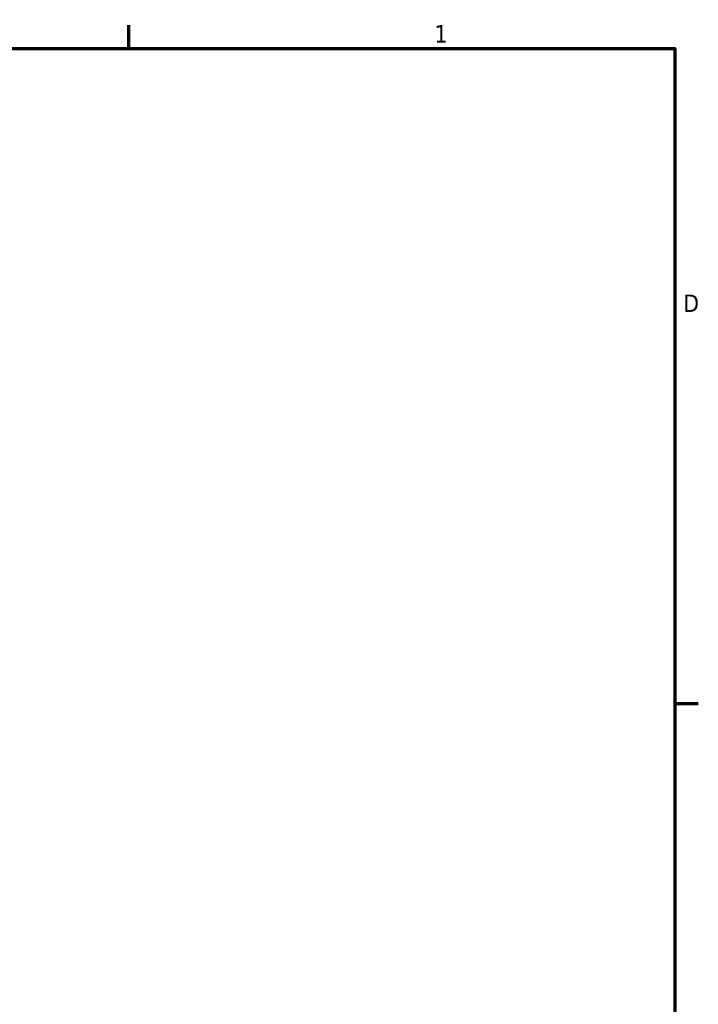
# Model space of a CAD drawing. Header units: inches. Extents: x 1 to 271, y 5 to 171.
# Tile 334 of 334: x 232 to 269, y 115 to 170. Entities that reach past the tile are written whole.
import ezdxf

# ---------------------------------------------------------------- set-up
doc = ezdxf.new("R2010")
doc.units = ezdxf.units.IN
doc.header["$LTSCALE"] = 8
doc.header["$MEASUREMENT"] = 0
doc.layers.add('Border (ANSI)', color=7, linetype='Continuous', lineweight=70)
doc.styles.add('Dimension Text', font='tahoma.ttf')

# ---------------------------------------------------------------- blocks, each defined once
blk = doc.blocks.new('Borders Default Border')
at = {"layer": 'Border (ANSI)'}
for p, q in [((29.75, 21), (29.75, 21.16)), ((33.5, 16.5), (33.66, 16.5))]:
    blk.add_line(p, q, dxfattribs=at)
at = {"layer": 'Border (ANSI)', "flags": 128}
blk.add_lwpolyline([(0.5, 1), (0.5, 21), (33.5, 21), (33.5, 1), (0.5, 1)], dxfattribs=at)
at = {"layer": 'Border (ANSI)', "char_height": 0.12, "attachment_point": 7, "style": 'Dimension Text'}
for s, insert in [('1', (31.8479, 21.04)), ('D', (33.556, 19.19))]:
    blk.add_mtext(s, dxfattribs=dict(at, insert=insert))

msp = doc.modelspace()

# ---------------------------------------------------------------- block references
at = {"xscale": 8, "yscale": 8, "zscale": 8}
msp.add_blockref('Borders Default Border', (0, 0), dxfattribs=at)

doc.saveas('drawing.dxf')
